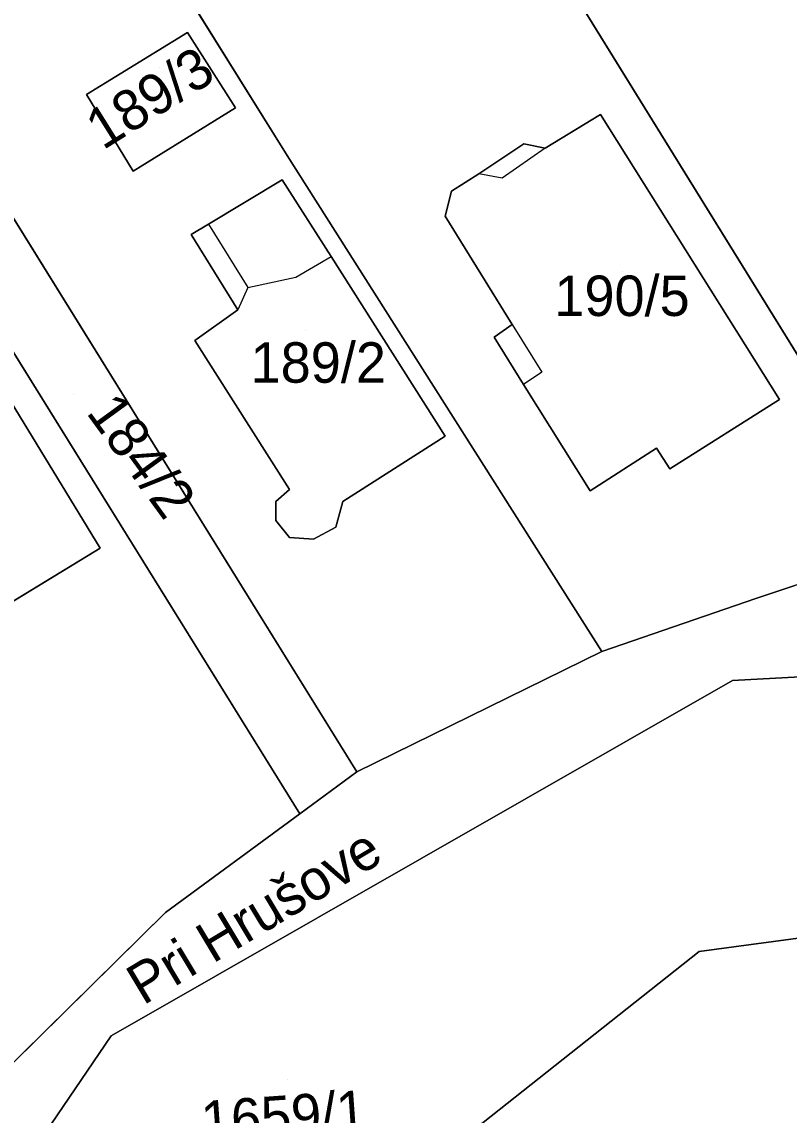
# Model space of a CAD drawing. Extents: x -263943 to -261149, y -1236934 to -1230686.
# Drawn here: x -262358.1 to -262320.1, y -1235796.1 to -1235742.1 of the extents above; entities that cross this region are included whole.
import ezdxf

# ---------------------------------------------------------------- set-up
doc = ezdxf.new("R2010")
doc.units = 0
for name, color, linetype in [('body_kn', 7, 'Continuous'), ('kladpar_druhypozemkov', 7, 'Continuous'), ('kladpar_hranice', 7, 'Continuous'), ('kladpar_parcelnecisla', 7, 'Continuous'), ('kladpar_plochy', 7, 'Continuous'), ('popisy', 7, 'Continuous'), ('zappar_hrandruhpozemk', 7, 'Continuous')]:
    doc.layers.add(name, color=color, linetype=linetype)

msp = doc.modelspace()

# ---------------------------------------------------------------- linework, layer by layer
at = {"layer": 'body_kn'}
for p, q in [((-262349.89, -1235742.58), (-262349.89, -1235742.58)), ((-262354.88, -1235745.64), (-262354.88, -1235745.64)), ((-262354.88, -1235745.64), (-262354.88, -1235745.64)), ((-262347.51, -1235746.3), (-262347.51, -1235746.3)), ((-262329.47, -1235746.63), (-262329.47, -1235746.63)), ((-262333.25, -1235748.09), (-262333.25, -1235748.09)), ((-262332.2, -1235748.3), (-262332.2, -1235748.3)), ((-262332.2, -1235748.3), (-262332.2, -1235748.3)), ((-262344.96, -1235748.67), (-262344.96, -1235748.67)), ((-262352.58, -1235749.44), (-262352.58, -1235749.44)), ((-262335.48, -1235749.57), (-262335.48, -1235749.57)), ((-262345.21, -1235749.86), (-262345.21, -1235749.86)), ((-262334.32, -1235749.78), (-262334.32, -1235749.78)), ((-262336.84, -1235750.42), (-262336.84, -1235750.42)), ((-262337.14, -1235751.67), (-262337.14, -1235751.67)), ((-262348.85, -1235752.06), (-262348.85, -1235752.06)), ((-262348.85, -1235752.06), (-262348.85, -1235752.06)), ((-262349.7, -1235752.57), (-262349.7, -1235752.57)), ((-262342.79, -1235753.66), (-262342.79, -1235753.66)), ((-262344.53, -1235754.68), (-262344.53, -1235754.68)), ((-262346.9, -1235755.19), (-262346.9, -1235755.19)), ((-262346.9, -1235755.19), (-262346.9, -1235755.19)), ((-262347.4, -1235756.29), (-262347.4, -1235756.29)), ((-262333.84, -1235757.02), (-262333.84, -1235757.02)), ((-262333.84, -1235757.02), (-262333.84, -1235757.02)), ((-262334.73, -1235757.65), (-262334.73, -1235757.65)), ((-262349.52, -1235757.82), (-262349.52, -1235757.82)), ((-262332.37, -1235759.38), (-262332.37, -1235759.38)), ((-262333.27, -1235759.99), (-262333.27, -1235759.99)), ((-262320.61, -1235760.73), (-262320.61, -1235760.73)), ((-262320.61, -1235760.73), (-262320.61, -1235760.73)), ((-262337.14, -1235762.54), (-262337.14, -1235762.54)), ((-262326.69, -1235763.14), (-262326.69, -1235763.14)), ((-262326.04, -1235764.16), (-262326.04, -1235764.16)), ((-262344.84, -1235765.18), (-262344.84, -1235765.18)), ((-262329.97, -1235765.24), (-262329.97, -1235765.24)), ((-262345.52, -1235765.77), (-262345.52, -1235765.77)), ((-262342.21, -1235765.77), (-262342.21, -1235765.77)), ((-262345.52, -1235766.71), (-262345.52, -1235766.71)), ((-262342.55, -1235767.04), (-262342.55, -1235767.04)), ((-262342.55, -1235767.04), (-262342.55, -1235767.04)), ((-262344.84, -1235767.55), (-262344.84, -1235767.55)), ((-262343.65, -1235767.63), (-262343.65, -1235767.63)), ((-262354.21, -1235768.09), (-262354.21, -1235768.09)), ((-262321.79, -1235770.57), (-262321.79, -1235770.57)), ((-262321.79, -1235770.57), (-262321.79, -1235770.57)), ((-262329.4, -1235773.2), (-262329.4, -1235773.2)), ((-262322.94, -1235774.62), (-262322.94, -1235774.62)), ((-262341.51, -1235779.15), (-262341.51, -1235779.15)), ((-262344.33, -1235781.22), (-262344.33, -1235781.22)), ((-262350.98, -1235786.1), (-262350.98, -1235786.1)), ((-262324.59, -1235788.02), (-262324.59, -1235788.02)), ((-262353.66, -1235792.2), (-262353.66, -1235792.2))]:
    msp.add_line(p, q, dxfattribs=at)
at = {"layer": 'kladpar_druhypozemkov'}
for p, q in [((-262351.27, -1235744.3), (-262351.27, -1235744.3)), ((-262328.36, -1235754.4), (-262328.36, -1235754.4)), ((-262344.07, -1235757.3), (-262344.07, -1235757.3)), ((-262355.54, -1235760.46), (-262355.54, -1235760.46)), ((-262344.96, -1235794.37), (-262344.96, -1235794.37))]:
    msp.add_line(p, q, dxfattribs=at)
at = {"layer": 'kladpar_hranice'}
msp.add_line((-262313.91, -1235767.93), (-262321.79, -1235770.57), dxfattribs=at)
for points in [[(-262321.79, -1235770.57), (-262329.4, -1235773.2), (-262344.96, -1235748.67), (-262363.41, -1235719.06), (-262364.69, -1235717.12), (-262350.56, -1235709.05), (-262338.23, -1235728.59), (-262313.91, -1235767.93)], [(-262362.93, -1235744.63), (-262373.9, -1235726.44), (-262363.41, -1235719.06), (-262344.96, -1235748.67), (-262329.4, -1235773.2), (-262341.51, -1235779.15)], [(-262322.66, -1235719.26), (-262309.91, -1235739.73), (-262293.76, -1235765.53), (-262313.91, -1235767.93), (-262338.23, -1235728.59), (-262322.66, -1235719.26)], [(-262221.35, -1235736.53), (-262215.31, -1235734.05), (-262214.73, -1235729.67), (-262212.23, -1235727.82), (-262196.44, -1235752.3), (-262205.08, -1235765.59), (-262287.96, -1235783.1), (-262324.59, -1235788.02), (-262348.24, -1235806.76), (-262382.26, -1235845.27), (-262431.3, -1235861.65), (-262462.1, -1235880.68), (-262481.52, -1235902.92), (-262487.28, -1235895.25), (-262479.81, -1235885.76), (-262471.14, -1235874.39), (-262432.26, -1235850.87), (-262383.35, -1235835.88), (-262353.66, -1235792.2), (-262322.94, -1235774.62), (-262282.99, -1235772.47), (-262248.29, -1235747.7), (-262221.35, -1235736.53)], [(-262352.58, -1235749.44), (-262347.51, -1235746.3), (-262349.89, -1235742.58), (-262354.88, -1235745.64), (-262352.58, -1235749.44)], [(-262354.88, -1235745.64), (-262349.89, -1235742.58), (-262347.51, -1235746.3), (-262352.58, -1235749.44), (-262354.88, -1235745.64)], [(-262341.51, -1235779.15), (-262359.36, -1235750.38), (-262362.93, -1235744.63)], [(-262320.61, -1235760.73), (-262326.04, -1235764.16), (-262326.69, -1235763.14), (-262329.97, -1235765.24), (-262333.27, -1235759.99), (-262334.73, -1235757.65), (-262333.84, -1235757.02), (-262337.14, -1235751.67), (-262336.84, -1235750.42), (-262335.48, -1235749.57), (-262333.25, -1235748.09), (-262332.2, -1235748.3), (-262329.47, -1235746.63), (-262320.61, -1235760.73)], [(-262320.61, -1235760.73), (-262329.47, -1235746.63), (-262332.2, -1235748.3), (-262333.25, -1235748.09), (-262335.48, -1235749.57), (-262336.84, -1235750.42), (-262337.14, -1235751.67), (-262333.84, -1235757.02), (-262334.73, -1235757.65), (-262333.27, -1235759.99), (-262329.97, -1235765.24), (-262326.69, -1235763.14), (-262326.04, -1235764.16), (-262320.61, -1235760.73)], [(-262349.52, -1235757.82), (-262344.84, -1235765.18), (-262345.52, -1235765.77), (-262345.52, -1235766.71), (-262344.84, -1235767.55), (-262343.65, -1235767.63), (-262342.55, -1235767.04), (-262342.21, -1235765.77), (-262337.14, -1235762.54), (-262342.79, -1235753.66), (-262345.21, -1235749.86), (-262348.85, -1235752.06), (-262349.7, -1235752.57), (-262347.4, -1235756.29), (-262349.52, -1235757.82)], [(-262342.55, -1235767.04), (-262343.65, -1235767.63), (-262344.84, -1235767.55), (-262345.52, -1235766.71), (-262345.52, -1235765.77), (-262344.84, -1235765.18), (-262349.52, -1235757.82), (-262347.4, -1235756.29), (-262349.7, -1235752.57), (-262348.85, -1235752.06), (-262345.21, -1235749.86), (-262342.79, -1235753.66), (-262337.14, -1235762.54), (-262342.21, -1235765.77), (-262342.55, -1235767.04)], [(-262359.36, -1235750.38), (-262341.51, -1235779.15), (-262344.33, -1235781.22), (-262362.38, -1235752.15), (-262359.36, -1235750.38)], [(-262362.38, -1235752.15), (-262344.33, -1235781.22), (-262350.98, -1235786.1), (-262359.85, -1235794.84), (-262360.87, -1235795.26), (-262380.7, -1235762.92), (-262362.38, -1235752.15)], [(-262370.53, -1235759.57), (-262362.39, -1235754.63), (-262359.65, -1235759.14), (-262358.84, -1235760.48), (-262354.21, -1235768.09), (-262362.33, -1235773.03), (-262364.84, -1235768.91), (-262366.78, -1235765.73), (-262370.53, -1235759.57)], [(-262362.39, -1235754.63), (-262370.53, -1235759.57), (-262366.78, -1235765.73), (-262364.84, -1235768.91), (-262362.33, -1235773.03), (-262354.21, -1235768.09), (-262358.84, -1235760.48), (-262359.65, -1235759.14), (-262362.39, -1235754.63)], [(-262431.3, -1235861.65), (-262382.26, -1235845.27), (-262348.24, -1235806.76), (-262324.59, -1235788.02), (-262287.96, -1235783.1), (-262205.08, -1235765.59)], [(-262405.39, -1235839.39), (-262385.61, -1235832.55), (-262379.1, -1235824.92), (-262374.2, -1235817.63), (-262367.03, -1235805.18), (-262360.87, -1235795.26), (-262359.85, -1235794.84), (-262350.98, -1235786.1), (-262344.33, -1235781.22), (-262341.51, -1235779.15), (-262329.4, -1235773.2), (-262321.79, -1235770.57), (-262313.91, -1235767.93)], [(-262282.99, -1235772.47), (-262322.94, -1235774.62), (-262353.66, -1235792.2), (-262383.35, -1235835.88), (-262432.26, -1235850.87)]]:
    msp.add_lwpolyline(points, dxfattribs=at)
at = {"layer": 'kladpar_plochy'}
for p, q in [((-262363.41, -1235719.06), (-262344.96, -1235748.67)), ((-262344.96, -1235748.67), (-262363.41, -1235719.06)), ((-262338.23, -1235728.59), (-262313.91, -1235767.93)), ((-262349.89, -1235742.58), (-262354.88, -1235745.64)), ((-262347.51, -1235746.3), (-262349.89, -1235742.58)), ((-262354.88, -1235745.64), (-262352.58, -1235749.44)), ((-262352.58, -1235749.44), (-262347.51, -1235746.3)), ((-262329.47, -1235746.63), (-262332.2, -1235748.3)), ((-262320.61, -1235760.73), (-262329.47, -1235746.63)), ((-262333.25, -1235748.09), (-262335.48, -1235749.57)), ((-262332.2, -1235748.3), (-262333.25, -1235748.09)), ((-262344.96, -1235748.67), (-262329.4, -1235773.2)), ((-262329.4, -1235773.2), (-262344.96, -1235748.67)), ((-262335.48, -1235749.57), (-262336.84, -1235750.42)), ((-262345.21, -1235749.86), (-262348.85, -1235752.06)), ((-262342.79, -1235753.66), (-262345.21, -1235749.86)), ((-262341.51, -1235779.15), (-262359.36, -1235750.38)), ((-262336.84, -1235750.42), (-262337.14, -1235751.67)), ((-262337.14, -1235751.67), (-262333.84, -1235757.02)), ((-262362.38, -1235752.15), (-262344.33, -1235781.22)), ((-262348.85, -1235752.06), (-262349.7, -1235752.57)), ((-262349.7, -1235752.57), (-262347.4, -1235756.29)), ((-262337.14, -1235762.54), (-262342.79, -1235753.66)), ((-262347.4, -1235756.29), (-262349.52, -1235757.82)), ((-262333.84, -1235757.02), (-262334.73, -1235757.65)), ((-262334.73, -1235757.65), (-262333.27, -1235759.99)), ((-262349.52, -1235757.82), (-262344.84, -1235765.18)), ((-262333.27, -1235759.99), (-262329.97, -1235765.24)), ((-262354.21, -1235768.09), (-262358.84, -1235760.48)), ((-262326.04, -1235764.16), (-262320.61, -1235760.73)), ((-262342.21, -1235765.77), (-262337.14, -1235762.54)), ((-262329.97, -1235765.24), (-262326.69, -1235763.14)), ((-262326.69, -1235763.14), (-262326.04, -1235764.16)), ((-262344.84, -1235765.18), (-262345.52, -1235765.77)), ((-262345.52, -1235765.77), (-262345.52, -1235766.71)), ((-262342.55, -1235767.04), (-262342.21, -1235765.77)), ((-262345.52, -1235766.71), (-262344.84, -1235767.55)), ((-262343.65, -1235767.63), (-262342.55, -1235767.04)), ((-262344.84, -1235767.55), (-262343.65, -1235767.63)), ((-262313.91, -1235767.93), (-262321.79, -1235770.57)), ((-262362.33, -1235773.03), (-262354.21, -1235768.09)), ((-262321.79, -1235770.57), (-262329.4, -1235773.2)), ((-262329.4, -1235773.2), (-262341.51, -1235779.15)), ((-262344.33, -1235781.22), (-262350.98, -1235786.1)), ((-262350.98, -1235786.1), (-262359.85, -1235794.84))]:
    msp.add_line(p, q, dxfattribs=at)
for points in [[(-262322.66, -1235719.26), (-262309.91, -1235739.73), (-262293.76, -1235765.53), (-262313.91, -1235767.93), (-262338.23, -1235728.59)], [(-262221.35, -1235736.53), (-262215.31, -1235734.05), (-262214.73, -1235729.67), (-262212.23, -1235727.82), (-262196.44, -1235752.3), (-262205.08, -1235765.59), (-262287.96, -1235783.1), (-262324.59, -1235788.02), (-262348.24, -1235806.76), (-262382.26, -1235845.27), (-262431.3, -1235861.65), (-262462.1, -1235880.68), (-262481.52, -1235902.92), (-262487.28, -1235895.25), (-262479.81, -1235885.76), (-262471.14, -1235874.39), (-262432.26, -1235850.87), (-262383.35, -1235835.88), (-262353.66, -1235792.2), (-262322.94, -1235774.62), (-262282.99, -1235772.47), (-262248.29, -1235747.7)], [(-262354.88, -1235745.64), (-262349.89, -1235742.58), (-262347.51, -1235746.3), (-262352.58, -1235749.44)], [(-262320.61, -1235760.73), (-262326.04, -1235764.16), (-262326.69, -1235763.14), (-262329.97, -1235765.24), (-262333.27, -1235759.99), (-262334.73, -1235757.65), (-262333.84, -1235757.02), (-262337.14, -1235751.67), (-262336.84, -1235750.42), (-262335.48, -1235749.57), (-262333.25, -1235748.09), (-262332.2, -1235748.3), (-262329.47, -1235746.63)], [(-262342.55, -1235767.04), (-262343.65, -1235767.63), (-262344.84, -1235767.55), (-262345.52, -1235766.71), (-262345.52, -1235765.77), (-262344.84, -1235765.18), (-262349.52, -1235757.82), (-262347.4, -1235756.29), (-262349.7, -1235752.57), (-262348.85, -1235752.06), (-262345.21, -1235749.86), (-262342.79, -1235753.66), (-262337.14, -1235762.54), (-262342.21, -1235765.77)], [(-262359.36, -1235750.38), (-262341.51, -1235779.15), (-262344.33, -1235781.22), (-262362.38, -1235752.15)], [(-262370.53, -1235759.57), (-262362.39, -1235754.63), (-262359.65, -1235759.14), (-262358.84, -1235760.48), (-262354.21, -1235768.09), (-262362.33, -1235773.03), (-262364.84, -1235768.91), (-262366.78, -1235765.73)]]:
    msp.add_lwpolyline(points, close=True, dxfattribs=at)
for points in [[(-262431.3, -1235861.65), (-262382.26, -1235845.27), (-262348.24, -1235806.76), (-262324.59, -1235788.02), (-262287.96, -1235783.1), (-262205.08, -1235765.59), (-262196.44, -1235752.3), (-262184.2, -1235771.28), (-262173.66, -1235787.62), (-262268.31, -1235824.9), (-262270.73, -1235822.1), (-262278.77, -1235828.96), (-262314.56, -1235843.44), (-262316.95, -1235846), (-262316.08, -1235848.52), (-262358.99, -1235859.82), (-262387.58, -1235880.88), (-262415.29, -1235904.08)], [(-262405.39, -1235839.39), (-262385.61, -1235832.55), (-262379.1, -1235824.92), (-262374.2, -1235817.63), (-262367.03, -1235805.18), (-262360.87, -1235795.26), (-262359.85, -1235794.84), (-262350.98, -1235786.1), (-262344.33, -1235781.22), (-262341.51, -1235779.15), (-262329.4, -1235773.2), (-262321.79, -1235770.57), (-262313.91, -1235767.93)], [(-262282.99, -1235772.47), (-262322.94, -1235774.62), (-262353.66, -1235792.2), (-262383.35, -1235835.88), (-262432.26, -1235850.87)]]:
    msp.add_lwpolyline(points, dxfattribs=at)
at = {"layer": 'zappar_hrandruhpozemk'}
for p, q in [((-262332.2, -1235748.3), (-262334.32, -1235749.78)), ((-262334.32, -1235749.78), (-262335.48, -1235749.57)), ((-262344.53, -1235754.68), (-262342.79, -1235753.66)), ((-262346.9, -1235755.19), (-262347.4, -1235756.29)), ((-262333.84, -1235757.02), (-262332.37, -1235759.38)), ((-262332.37, -1235759.38), (-262333.27, -1235759.99))]:
    msp.add_line(p, q, dxfattribs=at)
msp.add_lwpolyline([(-262348.85, -1235752.06), (-262346.9, -1235755.19), (-262344.53, -1235754.68)], dxfattribs=at)

# ---------------------------------------------------------------- texts
at = {"layer": 'kladpar_parcelnecisla'}
for s, rotation, p in [('189/3', 32, (-262354.072, -1235748.422)), ('184/2', 306, (-262354.932, -1235761.376)), ('1659/1', 4, (-262349.146, -1235797.433))]:
    msp.add_text(s, height=2, rotation=rotation, dxfattribs=at).set_placement(p)
for s, p in [('190/5', (-262331.746, -1235756.6)), ('189/2', (-262346.768, -1235759.9))]:
    msp.add_text(s, height=2, dxfattribs=at).set_placement(p)
at = {"layer": 'popisy'}
msp.add_text('Pri Hrušove', height=2, rotation=31, dxfattribs=at).set_placement((-262352.081, -1235790.714))

doc.saveas('drawing.dxf')
